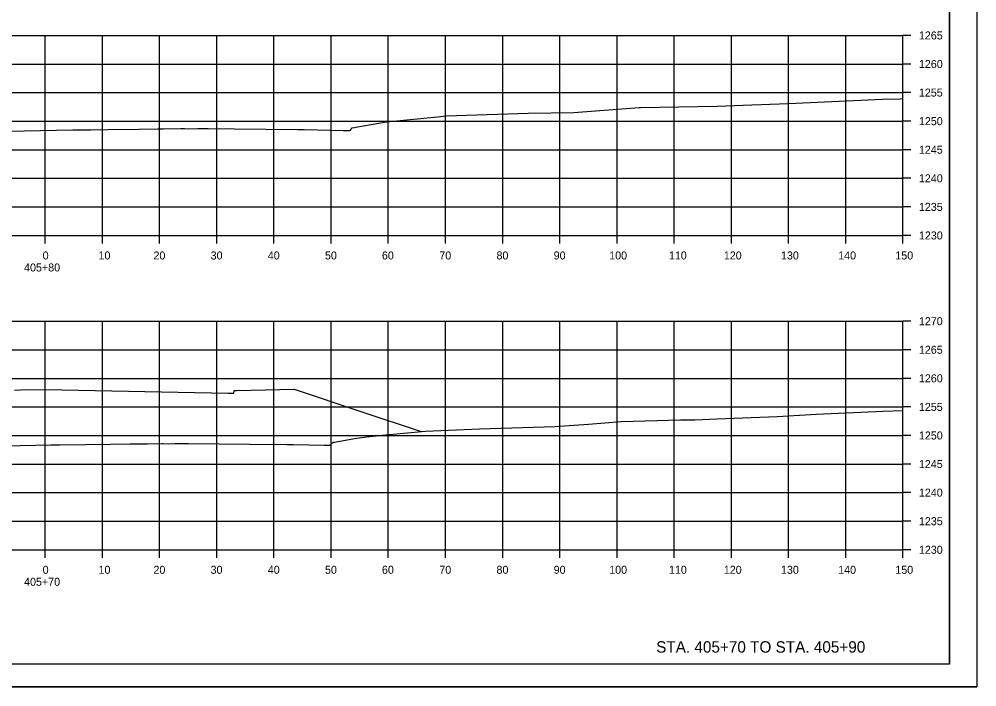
# Model space of a CAD drawing. Extents: x -70 to 701944, y -4 to 666871.
# Drawn here: x 669211.5 to 669379, y 663275.6 to 663392.4 of the extents above; entities that cross this region are included whole.
import ezdxf

# ---------------------------------------------------------------- set-up
doc = ezdxf.new("R2010")
doc.units = 0
for name, color, linetype in [('R_Axis', 7, 'Continuous'), ('R_Axis Annot', 7, 'Continuous'), ('R_Border', 7, 'Continuous'), ('R_Draft', 7, 'Continuous'), ('R_Exist Surface', 7, 'Continuous'), ('R_Fin Surface', 7, 'Continuous'), ('R_Grid', 7, 'Continuous'), ('R_No Plot', 7, 'Continuous')]:
    doc.layers.add(name, color=color, linetype=linetype)

msp = doc.modelspace()

# ---------------------------------------------------------------- linework, layer by layer
at = {"layer": 'R_Axis'}
for p, q in [((669366.07, 663354.57), (669366.07, 663389.57)), ((669367.47, 663389.57), (669366.07, 663389.57)), ((669367.47, 663384.57), (669366.07, 663384.57)), ((669367.47, 663379.57), (669366.07, 663379.57)), ((669367.47, 663374.57), (669366.07, 663374.57)), ((669367.47, 663369.57), (669366.07, 663369.57)), ((669367.47, 663364.57), (669366.07, 663364.57)), ((669367.47, 663359.57), (669366.07, 663359.57)), ((669066.07, 663354.57), (669366.07, 663354.57)), ((669216.07, 663353.17), (669216.07, 663354.57)), ((669226.07, 663353.17), (669226.07, 663354.57)), ((669236.07, 663353.17), (669236.07, 663354.57)), ((669246.07, 663353.17), (669246.07, 663354.57)), ((669256.07, 663353.17), (669256.07, 663354.57)), ((669266.07, 663353.17), (669266.07, 663354.57)), ((669276.07, 663353.17), (669276.07, 663354.57)), ((669286.07, 663353.17), (669286.07, 663354.57)), ((669296.07, 663353.17), (669296.07, 663354.57)), ((669306.07, 663353.17), (669306.07, 663354.57)), ((669316.07, 663353.17), (669316.07, 663354.57)), ((669326.07, 663353.17), (669326.07, 663354.57)), ((669336.07, 663353.17), (669336.07, 663354.57)), ((669346.07, 663353.17), (669346.07, 663354.57)), ((669356.07, 663353.17), (669356.07, 663354.57)), ((669366.07, 663353.17), (669366.07, 663354.57)), ((669367.47, 663354.57), (669366.07, 663354.57)), ((669366.07, 663299.57), (669366.07, 663339.57)), ((669367.47, 663339.57), (669366.07, 663339.57)), ((669367.47, 663334.57), (669366.07, 663334.57)), ((669367.47, 663329.57), (669366.07, 663329.57)), ((669367.47, 663324.57), (669366.07, 663324.57)), ((669367.47, 663319.57), (669366.07, 663319.57)), ((669367.47, 663314.57), (669366.07, 663314.57)), ((669367.47, 663309.57), (669366.07, 663309.57)), ((669367.47, 663304.57), (669366.07, 663304.57)), ((669066.07, 663299.57), (669366.07, 663299.57)), ((669216.07, 663298.17), (669216.07, 663299.57)), ((669226.07, 663298.17), (669226.07, 663299.57)), ((669236.07, 663298.17), (669236.07, 663299.57)), ((669246.07, 663298.17), (669246.07, 663299.57)), ((669256.07, 663298.17), (669256.07, 663299.57)), ((669266.07, 663298.17), (669266.07, 663299.57)), ((669276.07, 663298.17), (669276.07, 663299.57)), ((669286.07, 663298.17), (669286.07, 663299.57)), ((669296.07, 663298.17), (669296.07, 663299.57)), ((669306.07, 663298.17), (669306.07, 663299.57)), ((669316.07, 663298.17), (669316.07, 663299.57)), ((669326.07, 663298.17), (669326.07, 663299.57)), ((669336.07, 663298.17), (669336.07, 663299.57)), ((669346.07, 663298.17), (669346.07, 663299.57)), ((669356.07, 663298.17), (669356.07, 663299.57)), ((669366.07, 663298.17), (669366.07, 663299.57)), ((669367.47, 663299.57), (669366.07, 663299.57))]:
    msp.add_line(p, q, dxfattribs=at)
at = {"layer": 'R_Border'}
for q in [(669374.25, 663485.03), (669058.07, 663279.57)]:
    msp.add_line((669374.25, 663279.57), q, dxfattribs=at)
at = {"layer": 'R_Exist Surface'}
for points in [[(669206.64, 663372.79), (669220.89, 663373.07), (669221.65, 663373.08), (669222.35, 663373.08), (669224.06, 663373.07), (669227.01, 663373.13), (669232.47, 663373.18), (669235.77, 663373.24), (669236.75, 663373.23), (669239.78, 663373.27), (669240.09, 663373.26), (669240.41, 663373.26), (669241.19, 663373.25), (669242.75, 663373.27), (669244.54, 663373.3), (669249.14, 663373.25), (669260.18, 663373.11), (669261.36, 663373.11), (669268.19, 663372.95), (669268.23, 663372.95), (669268.23, 663372.95), (669268.54, 663372.94), (669269.38, 663372.94), (669269.4, 663372.94), (669269.4, 663372.95), (669269.76, 663373.38), (669269.77, 663373.38), (669270.13, 663373.46), (669270.37, 663373.5), (669275.75, 663374.47), (669284.65, 663375.32), (669286.18, 663375.48), (669300.52, 663375.95), (669308.52, 663376.09), (669319.92, 663376.98), (669319.99, 663376.99), (669320.18, 663376.99), (669333.6, 663377.22), (669339.67, 663377.45), (669346.04, 663377.66), (669362.51, 663378.41), (669365.61, 663378.49), (669366.07, 663378.52)], [(669205.56, 663317.74), (669211.68, 663317.83), (669217.03, 663317.92), (669217.66, 663317.92), (669218.65, 663317.94), (669227.43, 663318.06), (669230.87, 663318.1), (669231.59, 663318.09), (669233.94, 663318.11), (669236.52, 663318.14), (669236.66, 663318.14), (669237.54, 663318.13), (669238.81, 663318.14), (669241.1, 663318.17), (669251.85, 663318.05), (669251.86, 663318.05), (669251.87, 663318.05), (669251.92, 663318.05), (669258.34, 663318.01), (669259.46, 663317.99), (669264.85, 663317.88), (669265.59, 663317.88), (669265.93, 663317.88), (669266.18, 663318.18), (669266.29, 663318.31), (669266.55, 663318.38), (669266.66, 663318.4), (669270.17, 663319.03), (669272.3, 663319.36), (669275, 663319.62), (669282.55, 663320.33), (669292, 663320.76), (669305.21, 663321.15), (669311.1, 663321.57), (669316.79, 663321.99), (669327.19, 663322.28), (669329.7, 663322.32), (669333.55, 663322.47), (669344.06, 663322.88), (669350.88, 663323.28), (669362.64, 663323.84), (669366.07, 663323.95)]]:
    msp.add_lwpolyline(points, dxfattribs=at)
at = {"layer": 'R_Fin Surface'}
msp.add_lwpolyline([(669210.69, 663327.52), (669211.72, 663327.54), (669216.07, 663327.63), (669248.07, 663326.99), (669249.07, 663326.97), (669249.08, 663327.47), (669249.58, 663327.47), (669254.58, 663327.57), (669259.58, 663327.67), (669271.25, 663323.78), (669281.8, 663320.26)], dxfattribs=at)
at = {"layer": 'R_Grid'}
for p, q in [((669066.07, 663389.57), (669366.07, 663389.57)), ((669216.07, 663354.57), (669216.07, 663389.57)), ((669226.07, 663354.57), (669226.07, 663389.57)), ((669236.07, 663354.57), (669236.07, 663389.57)), ((669246.07, 663354.57), (669246.07, 663389.57)), ((669256.07, 663354.57), (669256.07, 663389.57)), ((669266.07, 663354.57), (669266.07, 663389.57)), ((669276.07, 663354.57), (669276.07, 663389.57)), ((669286.07, 663354.57), (669286.07, 663389.57)), ((669296.07, 663354.57), (669296.07, 663389.57)), ((669306.07, 663354.57), (669306.07, 663389.57)), ((669316.07, 663354.57), (669316.07, 663389.57)), ((669326.07, 663354.57), (669326.07, 663389.57)), ((669336.07, 663354.57), (669336.07, 663389.57)), ((669346.07, 663354.57), (669346.07, 663389.57)), ((669356.07, 663354.57), (669356.07, 663389.57)), ((669366.07, 663354.57), (669366.07, 663389.57)), ((669066.07, 663384.57), (669366.07, 663384.57)), ((669066.07, 663379.57), (669366.07, 663379.57)), ((669066.07, 663374.57), (669366.07, 663374.57)), ((669066.07, 663369.57), (669366.07, 663369.57)), ((669066.07, 663364.57), (669366.07, 663364.57)), ((669066.07, 663359.57), (669366.07, 663359.57)), ((669066.07, 663354.57), (669366.07, 663354.57)), ((669066.07, 663339.57), (669366.07, 663339.57)), ((669216.07, 663299.57), (669216.07, 663339.57)), ((669226.07, 663299.57), (669226.07, 663339.57)), ((669236.07, 663299.57), (669236.07, 663339.57)), ((669246.07, 663299.57), (669246.07, 663339.57)), ((669256.07, 663299.57), (669256.07, 663339.57)), ((669266.07, 663299.57), (669266.07, 663339.57)), ((669276.07, 663299.57), (669276.07, 663339.57)), ((669286.07, 663299.57), (669286.07, 663339.57)), ((669296.07, 663299.57), (669296.07, 663339.57)), ((669306.07, 663299.57), (669306.07, 663339.57)), ((669316.07, 663299.57), (669316.07, 663339.57)), ((669326.07, 663299.57), (669326.07, 663339.57)), ((669336.07, 663299.57), (669336.07, 663339.57)), ((669346.07, 663299.57), (669346.07, 663339.57)), ((669356.07, 663299.57), (669356.07, 663339.57)), ((669366.07, 663299.57), (669366.07, 663339.57)), ((669066.07, 663334.57), (669366.07, 663334.57)), ((669066.07, 663329.57), (669366.07, 663329.57)), ((669066.07, 663324.57), (669366.07, 663324.57)), ((669066.07, 663319.57), (669366.07, 663319.57)), ((669066.07, 663314.57), (669366.07, 663314.57)), ((669066.07, 663309.57), (669366.07, 663309.57)), ((669066.07, 663304.57), (669366.07, 663304.57)), ((669066.07, 663299.57), (669366.07, 663299.57))]:
    msp.add_line(p, q, dxfattribs=at)
at = {"layer": 'R_No Plot'}
msp.add_line((669045.67, 663275.59), (669379, 663275.59), dxfattribs=at)
for points in [[(669045.66, 663488.92), (669379, 663488.92), (669379, 663275.58), (669045.66, 663275.58)], [(669291.99, 663485.03), (669291.99, 663475.15), (669327.72, 663475.15), (669327.72, 663472.23), (669350.92, 663472.23), (669350.92, 663447.89), (669374.25, 663447.89), (669374.25, 663279.57), (669058.07, 663279.57), (669058.07, 663485.03)]]:
    msp.add_lwpolyline(points, close=True, dxfattribs=at)

# ---------------------------------------------------------------- texts
at = {"layer": 'R_Axis Annot'}
for s, p in [('1265', (669368.87, 663388.87)), ('1260', (669368.87, 663383.87)), ('1255', (669368.87, 663378.87)), ('1250', (669368.87, 663373.87)), ('1245', (669368.87, 663368.87)), ('1240', (669368.87, 663363.87)), ('1235', (669368.87, 663358.87)), ('1230', (669368.87, 663353.87)), ('0', (669215.61, 663350.37)), ('10', (669225.38, 663350.37)), ('20', (669234.99, 663350.37)), ('30', (669244.99, 663350.37)), ('40', (669254.99, 663350.37)), ('50', (669264.99, 663350.37)), ('60', (669274.95, 663350.37)), ('70', (669284.99, 663350.37)), ('80', (669294.99, 663350.37)), ('90', (669304.99, 663350.37)), ('100', (669314.7, 663350.37)), ('110', (669325.15, 663350.37)), ('120', (669334.75, 663350.37)), ('130', (669344.75, 663350.37)), ('140', (669354.75, 663350.37)), ('150', (669364.75, 663350.37)), ('405+80', (669212.36, 663348.27)), ('1270', (669368.87, 663338.87)), ('1265', (669368.87, 663333.87)), ('1260', (669368.87, 663328.87)), ('1255', (669368.87, 663323.87)), ('1250', (669368.87, 663318.87)), ('1245', (669368.87, 663313.87)), ('1240', (669368.87, 663308.87)), ('1235', (669368.87, 663303.87)), ('1230', (669368.87, 663298.87)), ('0', (669215.61, 663295.37)), ('10', (669225.38, 663295.37)), ('20', (669234.99, 663295.37)), ('30', (669244.99, 663295.37)), ('40', (669254.99, 663295.37)), ('50', (669264.99, 663295.37)), ('60', (669274.95, 663295.37)), ('70', (669284.99, 663295.37)), ('80', (669294.99, 663295.37)), ('90', (669304.99, 663295.37)), ('100', (669314.7, 663295.37)), ('110', (669325.15, 663295.37)), ('120', (669334.75, 663295.37)), ('130', (669344.75, 663295.37)), ('140', (669354.75, 663295.37)), ('150', (669364.75, 663295.37)), ('405+70', (669212.36, 663293.27))]:
    msp.add_text(s, height=1.4, dxfattribs=at).set_placement(p)
at = {"layer": 'R_Draft'}
msp.add_text('STA. 405+70 TO STA. 405+90', height=2, dxfattribs=at).set_placement((669322.92, 663281.57))

doc.saveas('drawing.dxf')
